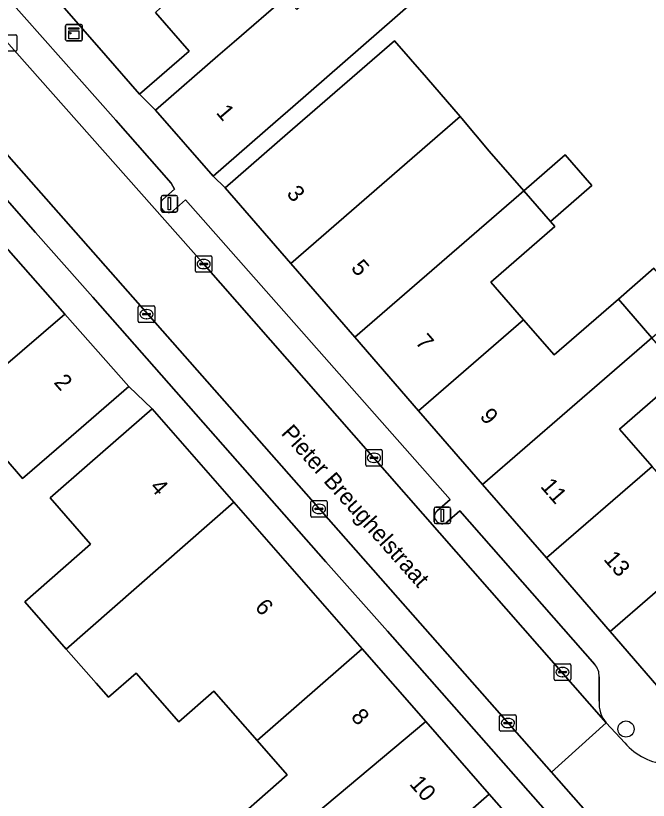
# Model space of a CAD drawing. Extents: x 162172 to 163187, y 382874 to 383685.
# Drawn here: x 162633.67 to 162671.94, y 383428.17 to 383475.67 of the extents above; entities that cross this region are included whole.
import ezdxf

# ---------------------------------------------------------------- set-up
doc = ezdxf.new("R2010")
doc.units = 0
for name, color, linetype in [('IMGEO_Boom', 7, 'Continuous'), ('IMGEO_Erf', 7, 'Continuous'), ('IMGEO_Kast', 7, 'Continuous'), ('IMGEO_Kolk', 7, 'Continuous'), ('IMGEO_Lichtmast', 7, 'Continuous'), ('IMGEO_Openbare_ruimte_label', 7, 'Continuous'), ('IMGEO_Pand', 7, 'Continuous'), ('IMGEO_Pand_nummerreeks', 7, 'Continuous'), ('IMGEO_Parkeervlak_open', 7, 'Continuous'), ('IMGEO_Rijbaan_lokaal_open', 7, 'Continuous'), ('IMGEO_Voetpad_open', 7, 'Continuous')]:
    doc.layers.add(name, color=color, linetype=linetype)

msp = doc.modelspace()

# ---------------------------------------------------------------- linework, layer by layer
at = {"layer": 'IMGEO_Boom'}
msp.add_circle((162670.589, 383432.481), 0.489, dxfattribs=at)
at = {"layer": 'IMGEO_Erf'}
for points in [[(162642.117, 383475.868), (162644.163, 383473.523), (162641.167, 383470.909), (162642.132, 383469.941), (162642.291, 383470.08), (162645.9, 383473.229), (162646.884, 383474.087), (162650.007, 383476.812)], [(162657.717, 383476.509), (162650.425, 383470.146), (162649.383, 383469.237), (162645.615, 383465.95), (162646.338, 383465.256), (162650.116, 383468.532), (162656.591, 383474.146), (162658.515, 383471.925), (162660.567, 383469.556), (162660.664, 383469.445), (162662.32, 383467.475), (162664.403, 383465.072), (162666.916, 383467.251), (162668.529, 383465.391), (162666.016, 383463.212), (162666.289, 383462.897), (162662.42, 383459.542), (162664.398, 383457.261), (162666.24, 383455.135), (162670.129, 383458.507), (162672.277, 383460.39)], [(162674.052, 383453.982), (162670.201, 383450.644), (162672.165, 383448.379)], [(162645.908, 383426.043), (162650.098, 383429.71), (162648.279, 383431.789), (162645.66, 383434.78), (162643.529, 383432.915), (162640.952, 383435.861), (162639.289, 383434.406), (162638.544, 383435.257), (162636.723, 383437.323), (162634.213, 383440.192), (162638.194, 383443.676), (162635.747, 383446.473), (162638.158, 383448.582), (162641.92, 383451.874), (162640.509, 383453.212), (162636.73, 383449.94), (162634.081, 383447.646), (162632.963, 383448.937)]]:
    msp.add_lwpolyline(points, dxfattribs=at)
at = {"layer": 'IMGEO_Kast'}
for p, q in [((162636.765, 383475.141), (162637.606, 383475.141)), ((162637.606, 383475.141), (162636.765, 383475.141)), ((162636.69, 383474.216), (162636.69, 383475.057)), ((162636.69, 383475.057), (162636.69, 383474.216)), ((162637.69, 383475.066), (162637.69, 383474.225)), ((162637.69, 383474.225), (162637.69, 383475.066)), ((162637.615, 383474.141), (162636.774, 383474.141)), ((162636.774, 383474.141), (162637.615, 383474.141))]:
    msp.add_line(p, q, dxfattribs=at)
for points in [[(162636.885, 383474.931), (162637.485, 383474.931), (162637.485, 383474.846), (162636.885, 383474.846), (162636.885, 383474.931)], [(162636.885, 383474.756), (162637.485, 383474.756), (162637.485, 383474.267), (162636.885, 383474.267), (162636.885, 383474.756)]]:
    msp.add_lwpolyline(points, dxfattribs=at)
msp.add_circle((162636.969, 383474.605), 0.0377, dxfattribs=at)
for centre, start, end in [((162636.768, 383475.063), 92.4484, 184.2845), ((162636.768, 383475.063), 92.4484, 184.2845), ((162637.612, 383475.063), 2.4484, 94.2845), ((162637.612, 383475.063), 2.4484, 94.2845), ((162636.768, 383474.219), 182.4484, 274.2845), ((162636.768, 383474.219), 182.4484, 274.2845), ((162637.612, 383474.219), 272.4484, 4.2845), ((162637.612, 383474.219), 272.4484, 4.2845)]:
    msp.add_arc(centre, 0.0779, start, end, dxfattribs=at)
at = {"layer": 'IMGEO_Kolk'}
for p, q in [((162632.816, 383474.515), (162633.668, 383474.515)), ((162633.742, 383474.441), (162633.742, 383473.589)), ((162633.668, 383473.515), (162632.816, 383473.515)), ((162644.541, 383460.208), (162644.541, 383461.06)), ((162644.616, 383461.134), (162645.468, 383461.134)), ((162645.029, 383460.914), (162645.054, 383460.914)), ((162645.542, 383461.06), (162645.542, 383460.208)), ((162644.8, 383460.628), (162644.8, 383460.64)), ((162645.238, 383460.591), (162644.84, 383460.591)), ((162644.843, 383460.677), (162645.241, 383460.677)), ((162645.284, 383460.64), (162645.284, 383460.628)), ((162645.468, 383460.134), (162644.616, 383460.134)), ((162645.052, 383460.354), (162645.027, 383460.354)), ((162641.083, 383457.172), (162641.083, 383458.024)), ((162641.158, 383458.098), (162642.01, 383458.098)), ((162642.084, 383458.024), (162642.084, 383457.172)), ((162641.342, 383457.592), (162641.342, 383457.604)), ((162641.78, 383457.555), (162641.382, 383457.555)), ((162641.385, 383457.641), (162641.783, 383457.641)), ((162641.571, 383457.878), (162641.596, 383457.878)), ((162641.826, 383457.604), (162641.826, 383457.592)), ((162642.01, 383457.098), (162641.158, 383457.098)), ((162641.594, 383457.318), (162641.569, 383457.318)), ((162654.841, 383448.474), (162654.841, 383449.326)), ((162654.916, 383449.4), (162655.768, 383449.4)), ((162655.329, 383449.18), (162655.354, 383449.18)), ((162655.842, 383449.326), (162655.842, 383448.474)), ((162655.1, 383448.894), (162655.1, 383448.906)), ((162655.538, 383448.857), (162655.14, 383448.857)), ((162655.143, 383448.943), (162655.541, 383448.943)), ((162655.352, 383448.62), (162655.327, 383448.62)), ((162655.584, 383448.906), (162655.584, 383448.894)), ((162655.768, 383448.4), (162654.916, 383448.4)), ((162651.515, 383445.383), (162651.515, 383446.235)), ((162651.59, 383446.309), (162652.442, 383446.309)), ((162652.516, 383446.235), (162652.516, 383445.383)), ((162651.774, 383445.803), (162651.774, 383445.815)), ((162652.212, 383445.766), (162651.814, 383445.766)), ((162651.817, 383445.852), (162652.215, 383445.852)), ((162652.003, 383446.089), (162652.028, 383446.089)), ((162652.258, 383445.815), (162652.258, 383445.803)), ((162652.442, 383445.309), (162651.59, 383445.309)), ((162652.026, 383445.529), (162652.001, 383445.529)), ((162666.251, 383435.504), (162666.251, 383436.356)), ((162666.326, 383436.43), (162667.178, 383436.43)), ((162666.739, 383436.21), (162666.764, 383436.21)), ((162667.252, 383436.356), (162667.252, 383435.504)), ((162666.51, 383435.924), (162666.51, 383435.936)), ((162666.948, 383435.887), (162666.55, 383435.887)), ((162666.553, 383435.973), (162666.951, 383435.973)), ((162666.994, 383435.936), (162666.994, 383435.924)), ((162667.178, 383435.43), (162666.326, 383435.43)), ((162666.762, 383435.65), (162666.737, 383435.65)), ((162663.021, 383433.345), (162663.873, 383433.345)), ((162662.946, 383432.419), (162662.946, 383433.271)), ((162663.205, 383432.839), (162663.205, 383432.851)), ((162663.248, 383432.888), (162663.646, 383432.888)), ((162663.434, 383433.125), (162663.459, 383433.125)), ((162663.689, 383432.851), (162663.689, 383432.839)), ((162663.947, 383433.271), (162663.947, 383432.419)), ((162663.643, 383432.802), (162663.245, 383432.802)), ((162663.457, 383432.565), (162663.432, 383432.565)), ((162663.873, 383432.345), (162663.021, 383432.345))]:
    msp.add_line(p, q, dxfattribs=at)
for points in [[(162632.816, 383474.515), (162633.668, 383474.515)], [(162633.742, 383474.441), (162633.742, 383473.589)], [(162633.668, 383473.515), (162632.816, 383473.515)], [(162644.541, 383460.208), (162644.541, 383461.06)], [(162644.616, 383461.134), (162645.468, 383461.134)], [(162645.542, 383461.06), (162645.542, 383460.208)], [(162645.468, 383460.134), (162644.616, 383460.134)], [(162641.083, 383457.172), (162641.083, 383458.024)], [(162641.158, 383458.098), (162642.01, 383458.098)], [(162642.084, 383458.024), (162642.084, 383457.172)], [(162642.01, 383457.098), (162641.158, 383457.098)], [(162654.841, 383448.474), (162654.841, 383449.326)], [(162654.916, 383449.4), (162655.768, 383449.4)], [(162655.842, 383449.326), (162655.842, 383448.474)], [(162655.768, 383448.4), (162654.916, 383448.4)], [(162651.515, 383445.383), (162651.515, 383446.235)], [(162651.59, 383446.309), (162652.442, 383446.309)], [(162652.516, 383446.235), (162652.516, 383445.383)], [(162652.442, 383445.309), (162651.59, 383445.309)], [(162666.251, 383435.504), (162666.251, 383436.356)], [(162666.326, 383436.43), (162667.178, 383436.43)], [(162667.252, 383436.356), (162667.252, 383435.504)], [(162667.178, 383435.43), (162666.326, 383435.43)], [(162663.021, 383433.345), (162663.873, 383433.345)], [(162662.946, 383432.419), (162662.946, 383433.271)], [(162663.947, 383433.271), (162663.947, 383432.419)], [(162663.873, 383432.345), (162663.021, 383432.345)]]:
    msp.add_lwpolyline(points, dxfattribs=at)
for centre, radius, start, end in [((162633.666, 383474.439), 0.0765, 1.552, 88.448), ((162633.666, 383474.439), 0.0765, 1.552, 88.448), ((162633.666, 383473.591), 0.0765, 271.552, 358.448), ((162633.666, 383473.591), 0.0765, 271.552, 358.448), ((162644.618, 383461.058), 0.0765, 91.552, 178.448), ((162644.618, 383461.058), 0.0765, 91.552, 178.448), ((162645.466, 383461.058), 0.0765, 1.552, 88.448), ((162645.466, 383461.058), 0.0765, 1.552, 88.448), ((162644.84, 383460.637), 0.0403, 85.8775, 175.7526), ((162644.837, 383460.627), 0.0366, 178.938, 274.7102), ((162645.241, 383460.634), 0.043, 264.8664, 352.4533), ((162645.245, 383460.639), 0.0386, 1.7309, 96.639), ((162644.618, 383460.21), 0.0765, 181.552, 268.448), ((162644.618, 383460.21), 0.0765, 181.552, 268.448), ((162645.466, 383460.21), 0.0765, 271.552, 358.448), ((162645.466, 383460.21), 0.0765, 271.552, 358.448), ((162641.16, 383458.022), 0.0765, 91.552, 178.448), ((162641.16, 383458.022), 0.0765, 91.552, 178.448), ((162642.008, 383458.022), 0.0765, 1.552, 88.448), ((162642.008, 383458.022), 0.0765, 1.552, 88.448), ((162641.382, 383457.601), 0.0403, 85.8775, 175.7526), ((162641.379, 383457.591), 0.0366, 178.938, 274.7102), ((162641.783, 383457.598), 0.043, 264.8664, 352.4533), ((162641.787, 383457.603), 0.0386, 1.7309, 96.639), ((162641.16, 383457.174), 0.0765, 181.552, 268.448), ((162641.16, 383457.174), 0.0765, 181.552, 268.448), ((162642.008, 383457.174), 0.0765, 271.552, 358.448), ((162642.008, 383457.174), 0.0765, 271.552, 358.448), ((162654.918, 383449.324), 0.0765, 91.552, 178.448), ((162654.918, 383449.324), 0.0765, 91.552, 178.448), ((162655.766, 383449.324), 0.0765, 1.552, 88.448), ((162655.766, 383449.324), 0.0765, 1.552, 88.448), ((162655.14, 383448.903), 0.0403, 85.8775, 175.7526), ((162655.137, 383448.893), 0.0366, 178.938, 274.7102), ((162655.541, 383448.9), 0.043, 264.8664, 352.4533), ((162655.545, 383448.905), 0.0386, 1.7309, 96.639), ((162654.918, 383448.476), 0.0765, 181.552, 268.448), ((162654.918, 383448.476), 0.0765, 181.552, 268.448), ((162655.766, 383448.476), 0.0765, 271.552, 358.448), ((162655.766, 383448.476), 0.0765, 271.552, 358.448), ((162651.592, 383446.233), 0.0765, 91.552, 178.448), ((162651.592, 383446.233), 0.0765, 91.552, 178.448), ((162652.44, 383446.233), 0.0765, 1.552, 88.448), ((162652.44, 383446.233), 0.0765, 1.552, 88.448), ((162651.814, 383445.812), 0.0403, 85.8775, 175.7526), ((162651.811, 383445.802), 0.0366, 178.938, 274.7102), ((162652.215, 383445.809), 0.043, 264.8664, 352.4533), ((162652.219, 383445.814), 0.0386, 1.7309, 96.639), ((162651.592, 383445.385), 0.0765, 181.552, 268.448), ((162651.592, 383445.385), 0.0765, 181.552, 268.448), ((162652.44, 383445.385), 0.0765, 271.552, 358.448), ((162652.44, 383445.385), 0.0765, 271.552, 358.448), ((162666.328, 383436.354), 0.0765, 91.552, 178.448), ((162666.328, 383436.354), 0.0765, 91.552, 178.448), ((162667.176, 383436.354), 0.0765, 1.552, 88.448), ((162667.176, 383436.354), 0.0765, 1.552, 88.448), ((162666.55, 383435.933), 0.0403, 85.8775, 175.7526), ((162666.547, 383435.923), 0.0366, 178.938, 274.7102), ((162666.951, 383435.93), 0.043, 264.8664, 352.4533), ((162666.955, 383435.935), 0.0386, 1.7309, 96.639), ((162666.328, 383435.506), 0.0765, 181.552, 268.448), ((162666.328, 383435.506), 0.0765, 181.552, 268.448), ((162667.176, 383435.506), 0.0765, 271.552, 358.448), ((162667.176, 383435.506), 0.0765, 271.552, 358.448), ((162663.023, 383433.269), 0.0765, 91.552, 178.448), ((162663.023, 383433.269), 0.0765, 91.552, 178.448), ((162663.871, 383433.269), 0.0765, 1.552, 88.448), ((162663.871, 383433.269), 0.0765, 1.552, 88.448), ((162663.245, 383432.848), 0.0403, 85.8775, 175.7526), ((162663.242, 383432.838), 0.0366, 178.938, 274.7102), ((162663.646, 383432.845), 0.043, 264.8664, 352.4533), ((162663.65, 383432.85), 0.0386, 1.7309, 96.639), ((162663.023, 383432.421), 0.0765, 181.552, 268.448), ((162663.023, 383432.421), 0.0765, 181.552, 268.448), ((162663.871, 383432.421), 0.0765, 271.552, 358.448), ((162663.871, 383432.421), 0.0765, 271.552, 358.448)]:
    msp.add_arc(centre, radius, start, end, dxfattribs=at)
for centre, major_axis, ratio, start_param, end_param in [((162645.028, 383460.634), (-0.387, 0.002), 0.722429, 4.712389, 7.853982), ((162645.053, 383460.634), (-0.39, 0.002), 0.717154, 1.570796, 4.712389), ((162641.57, 383457.598), (-0.387, 0.002), 0.722429, 4.712389, 7.853982), ((162641.595, 383457.598), (-0.39, 0.002), 0.717154, 1.570796, 4.712389), ((162655.328, 383448.9), (-0.387, 0.002), 0.722429, 4.712389, 7.853982), ((162655.353, 383448.9), (-0.39, 0.002), 0.717154, 1.570796, 4.712389), ((162652.002, 383445.809), (-0.387, 0.002), 0.722429, 4.712389, 7.853982), ((162652.027, 383445.809), (-0.39, 0.002), 0.717154, 1.570796, 4.712389), ((162666.738, 383435.93), (-0.387, 0.002), 0.722429, 4.712389, 7.853982), ((162666.763, 383435.93), (-0.39, 0.002), 0.717154, 1.570796, 4.712389), ((162663.433, 383432.845), (-0.387, 0.002), 0.722429, 4.712389, 7.853982), ((162663.458, 383432.845), (-0.39, 0.002), 0.717154, 1.570796, 4.712389)]:
    msp.add_ellipse(centre, major_axis=major_axis, ratio=ratio, start_param=start_param, end_param=end_param, dxfattribs=at)
at = {"layer": 'IMGEO_Lichtmast'}
for p, q in [((162642.471, 383463.882), (162642.471, 383464.682)), ((162642.471, 383464.682), (162642.471, 383463.882)), ((162642.571, 383464.782), (162643.361, 383464.782)), ((162643.361, 383464.782), (162642.571, 383464.782)), ((162643.461, 383464.682), (162643.461, 383463.882)), ((162643.461, 383463.882), (162643.461, 383464.682)), ((162643.361, 383463.782), (162642.571, 383463.782)), ((162642.571, 383463.782), (162643.361, 383463.782)), ((162658.984, 383445.02), (162658.984, 383445.82)), ((162658.984, 383445.82), (162658.984, 383445.02)), ((162659.084, 383445.92), (162659.874, 383445.92)), ((162659.874, 383445.92), (162659.084, 383445.92)), ((162659.974, 383445.82), (162659.974, 383445.02)), ((162659.974, 383445.02), (162659.974, 383445.82)), ((162659.874, 383444.92), (162659.084, 383444.92)), ((162659.084, 383444.92), (162659.874, 383444.92))]:
    msp.add_line(p, q, dxfattribs=at)
for points in [[(162642.891, 383464.657), (162643.041, 383464.657), (162643.041, 383463.907), (162642.891, 383463.907), (162642.891, 383464.657)], [(162659.404, 383445.795), (162659.554, 383445.795), (162659.554, 383445.045), (162659.404, 383445.045), (162659.404, 383445.795)]]:
    msp.add_lwpolyline(points, dxfattribs=at)
for centre, start, end in [((162642.571, 383464.682), 90, 180), ((162642.571, 383464.682), 90, 180), ((162643.361, 383464.682), 0, 90), ((162643.361, 383464.682), 360, 90), ((162642.571, 383463.882), 180, 270), ((162642.571, 383463.882), 180, 270), ((162643.361, 383463.882), 270, 0), ((162643.361, 383463.882), 270, 0), ((162659.084, 383445.82), 90, 180), ((162659.084, 383445.82), 90, 180), ((162659.874, 383445.82), 0, 90), ((162659.874, 383445.82), 360, 90), ((162659.084, 383445.02), 180, 270), ((162659.084, 383445.02), 180, 270), ((162659.874, 383445.02), 270, 0), ((162659.874, 383445.02), 270, 0)]:
    msp.add_arc(centre, 0.1, start, end, dxfattribs=at)
at = {"layer": 'IMGEO_Pand'}
for points in [[(162643.94, 383481.671), (162637.917, 383488.576), (162631.01, 383482.549), (162639.121, 383473.254), (162641.167, 383470.909), (162644.163, 383473.523), (162642.117, 383475.868), (162642.424, 383476.136), (162641.876, 383476.765), (162641.127, 383477.625), (162642.601, 383478.911), (162641.813, 383479.815)], [(162657.717, 383476.509), (162657.482, 383476.778), (162654.898, 383479.74), (162650.671, 383476.051), (162650.007, 383476.812), (162646.884, 383474.087), (162645.9, 383473.229), (162642.291, 383470.08), (162642.132, 383469.941), (162645.615, 383465.95), (162649.383, 383469.237), (162650.425, 383470.146)], [(162621.793, 383474.445), (162615.371, 383468.732), (162625.527, 383457), (162627.887, 383454.3), (162629.683, 383452.247), (162629.859, 383452.4), (162630.159, 383452.054), (162636.646, 383457.594)], [(162660.567, 383469.556), (162658.515, 383471.925), (162656.591, 383474.146), (162650.116, 383468.532), (162646.338, 383465.256), (162650.315, 383460.668)], [(162664.403, 383465.072), (162662.32, 383467.475), (162660.664, 383469.445), (162660.567, 383469.556), (162650.315, 383460.668), (162654.18, 383456.21)], [(162664.403, 383465.072), (162666.016, 383463.212), (162668.529, 383465.391), (162666.916, 383467.251)], [(162662.42, 383459.542), (162666.289, 383462.897), (162666.016, 383463.212), (162664.403, 383465.072), (162654.18, 383456.21), (162658.045, 383451.753), (162664.398, 383457.261)], [(162670.129, 383458.507), (162672.151, 383456.175), (162674.309, 383458.046), (162672.277, 383460.39)], [(162661.909, 383447.295), (162672.151, 383456.175), (162670.129, 383458.507), (162666.24, 383455.135), (162664.398, 383457.261), (162658.045, 383451.753)], [(162632.963, 383448.937), (162634.081, 383447.646), (162636.73, 383449.94), (162640.509, 383453.212), (162636.646, 383457.594), (162630.159, 383452.054), (162626.082, 383448.572), (162621.702, 383444.831), (162618.211, 383441.85), (162618.387, 383441.647), (162621.409, 383438.156), (162631.002, 383446.461), (162630.617, 383446.905)], [(162670.201, 383450.644), (162674.052, 383453.982), (162673.621, 383454.479), (162672.151, 383456.175), (162661.909, 383447.295), (162665.774, 383442.838), (162672.165, 383448.379)], [(162646.859, 383446.226), (162641.92, 383451.874), (162638.158, 383448.582), (162635.747, 383446.473), (162638.194, 383443.676), (162634.213, 383440.192), (162636.723, 383437.323)], [(162665.774, 383442.838), (162669.639, 383438.38), (162679.879, 383447.258), (162678.477, 383448.875), (162677.992, 383449.434), (162674.143, 383446.097), (162672.165, 383448.379)], [(162669.639, 383438.38), (162673.615, 383433.793), (162679.683, 383439.054), (162677.581, 383441.48), (162681.752, 383445.097), (162679.879, 383447.258)], [(162654.627, 383437.34), (162646.859, 383446.226), (162636.723, 383437.323), (162638.544, 383435.257), (162639.289, 383434.406), (162640.952, 383435.861), (162643.529, 383432.915), (162645.66, 383434.78), (162648.279, 383431.789)], [(162658.471, 383432.944), (162654.627, 383437.34), (162648.279, 383431.789), (162650.098, 383429.71), (162645.908, 383426.043), (162647.754, 383423.932)], [(162653.719, 383425.331), (162655.851, 383422.895), (162662.315, 383428.547), (162658.471, 383432.944), (162647.754, 383423.932), (162645.544, 383422.073), (162639.226, 383416.349), (162641.291, 383414.338), (162644.226, 383417.027)], [(162666.159, 383424.151), (162662.315, 383428.547), (162655.851, 383422.895), (162657.645, 383420.845), (162653.631, 383417.333), (162652.536, 383418.562), (162648.085, 383414.6), (162644.413, 383411.331), (162647.718, 383408.104), (162655.577, 383415.097), (162657.489, 383416.733)]]:
    msp.add_lwpolyline(points, close=True, dxfattribs=at)
at = {"layer": 'IMGEO_Parkeervlak_open'}
for points in [[(162629.781, 383477.858), (162645.042, 383460.634), (162669.391, 383432.849)], [(162639.733, 383469.335), (162633.073, 383476.873)], [(162685.378, 383407.959), (162676.74, 383417.761), (162666.079, 383429.865), (162626.203, 383475.138)], [(162626.982, 383471.52), (162634.87, 383462.537), (162638.339, 383458.626), (162652.44, 383442.612), (162656.152, 383438.415), (162670.947, 383421.624), (162671.728, 383422.304)], [(162642.575, 383464.544), (162643.285, 383465.172), (162643.066, 383465.534), (162639.733, 383469.335)], [(162659.16, 383445.702), (162659.943, 383446.372), (162643.949, 383464.525), (162643.217, 383463.868)], [(162668.704, 383436.38), (162660.532, 383445.685), (162659.757, 383445.009)], [(162668.963, 383434.165), (162668.958, 383435.647)]]:
    msp.add_lwpolyline(points, dxfattribs=at)
for centre, radius, start, end in [((162642.912, 383464.221), 0.467, 136.2824, 310.7622), ((162659.469, 383445.365), 0.458, 132.5519, 308.9361), ((162668.021, 383435.733), 0.941, 354.7725, 43.4521), ((162670.763, 383434.023), 1.805, 175.4771, 220.5548)]:
    msp.add_arc(centre, radius, start, end, dxfattribs=at)
at = {"layer": 'IMGEO_Rijbaan_lokaal_open'}
msp.add_lwpolyline([(162628.164, 383479.846), (162624.8, 383476.83), (162626.203, 383475.138), (162666.079, 383429.865), (162669.391, 383432.849), (162645.042, 383460.634), (162629.781, 383477.858)], close=True, dxfattribs=at)
for points in [[(162669.391, 383432.849), (162666.079, 383429.865)], [(162670.524, 383431.644), (162669.391, 383432.849)], [(162666.079, 383429.865), (162676.74, 383417.761)]]:
    msp.add_lwpolyline(points, dxfattribs=at)
msp.add_arc((162673.335, 383434.028), 3.685, 220.3044, 312.8957, dxfattribs=at)
at = {"layer": 'IMGEO_Voetpad_open'}
for points in [[(162675.843, 383431.328), (162676.183, 383431.58), (162673.615, 383433.793), (162669.639, 383438.38), (162665.774, 383442.838), (162661.909, 383447.295), (162658.045, 383451.753), (162654.18, 383456.21), (162650.315, 383460.668), (162646.338, 383465.256), (162645.615, 383465.95), (162642.132, 383469.941), (162641.167, 383470.909), (162639.121, 383473.254), (162631.01, 383482.549)], [(162633.073, 383476.873), (162639.733, 383469.335), (162643.066, 383465.534), (162643.285, 383465.172), (162642.575, 383464.544)], [(162621.793, 383474.445), (162636.646, 383457.594), (162640.509, 383453.212), (162641.92, 383451.874), (162646.859, 383446.226), (162654.627, 383437.34), (162658.471, 383432.944), (162662.315, 383428.547), (162666.159, 383424.151), (162670.003, 383419.754), (162673.839, 383415.368), (162676.527, 383412.293), (162677.251, 383411.459), (162680.771, 383407.436), (162684.317, 383403.384), (162687.08, 383403.199), (162690.765, 383402.608), (162696.805, 383401.862), (162702.846, 383401.116), (162703.655, 383401.01), (162699.635, 383369.263)], [(162671.728, 383422.304), (162670.947, 383421.624), (162656.152, 383438.415), (162652.44, 383442.612), (162638.339, 383458.626), (162634.87, 383462.537), (162626.982, 383471.52)], [(162643.217, 383463.868), (162643.949, 383464.525), (162659.943, 383446.372), (162659.16, 383445.702)], [(162659.757, 383445.009), (162660.532, 383445.685), (162668.704, 383436.38)], [(162668.958, 383435.647), (162668.963, 383434.165)], [(162669.391, 383432.849), (162670.524, 383431.644)]]:
    msp.add_lwpolyline(points, dxfattribs=at)
for centre, radius, start, end in [((162642.912, 383464.221), 0.467, 136.2824, 310.7622), ((162659.469, 383445.365), 0.458, 132.5519, 308.9361), ((162668.021, 383435.733), 0.941, 354.7725, 43.4521), ((162670.763, 383434.023), 1.805, 175.4771, 220.5548), ((162673.335, 383434.028), 3.685, 220.3044, 312.8957)]:
    msp.add_arc(centre, radius, start, end, dxfattribs=at)

# ---------------------------------------------------------------- texts
at = {"layer": 'IMGEO_Openbare_ruimte_label'}
msp.add_text('Pieter Breughelstraat', height=1, rotation=311.6764, dxfattribs=at).set_placement((162649.677, 383450.359))
at = {"layer": 'IMGEO_Pand_nummerreeks'}
for s, rotation, p in [('1', 310.3647, (162645.751, 383469.783)), ('3', 310.9238, (162650.01, 383464.868)), ('5', 310.9262, (162653.906, 383460.373)), ('7', 310.9262, (162657.803, 383455.878)), ('2', 311.396, (162635.934, 383453.442)), ('9', 310.9238, (162661.7, 383451.384)), ('11', 310.9262, (162665.37, 383447.15)), ('4', 311.1687, (162641.739, 383447.098)), ('13', 310.9238, (162669.192, 383442.742)), ('6', 311.1668, (162648.093, 383439.833)), ('8', 311.1553, (162653.902, 383433.188)), ('10', 311.1611, (162657.442, 383429.138))]:
    msp.add_text(s, height=1, rotation=rotation, dxfattribs=at).set_placement(p)

doc.saveas('drawing.dxf')
